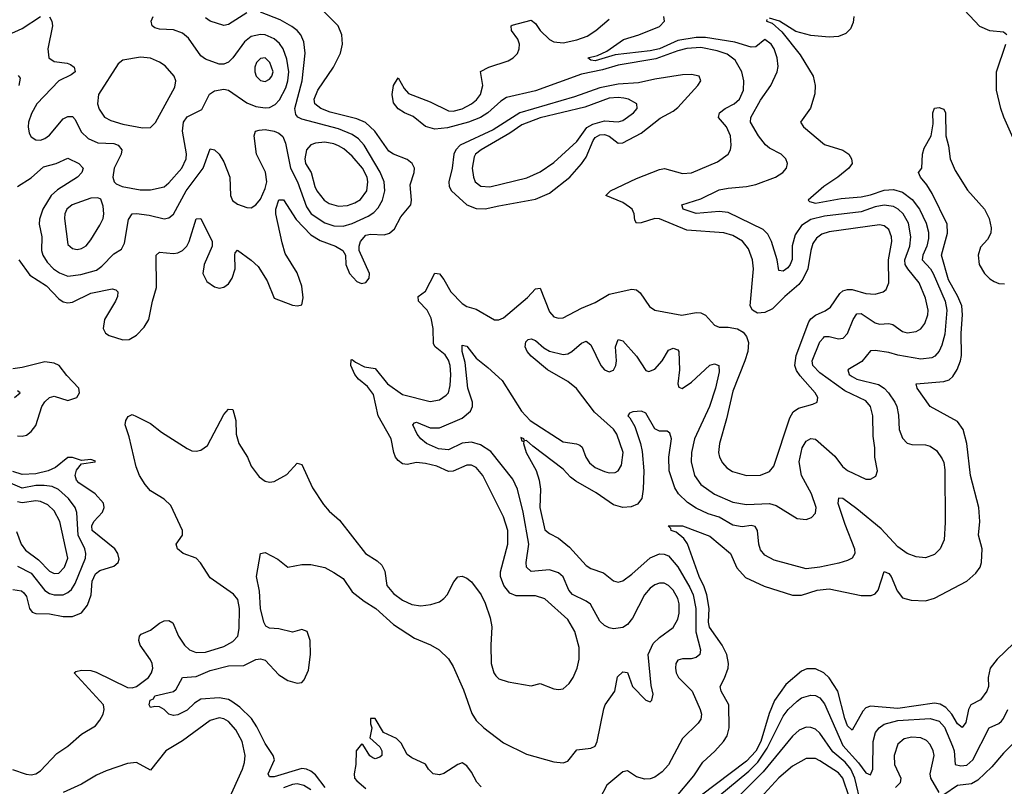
# Model space of a CAD drawing. Header units: inches. Extents: x 1603819 to 1745079, y 385938 to 533966.
# Tile 423 of 561: x 1721320 to 1725614, y 463755 to 467097. Entities that reach past the tile are written whole.
import ezdxf

# ---------------------------------------------------------------- set-up
doc = ezdxf.new("R2010")
doc.units = ezdxf.units.IN
doc.header["$MEASUREMENT"] = 0
doc.layers.add('B7426', color=7, linetype='Continuous')

msp = doc.modelspace()

# ---------------------------------------------------------------- linework, layer by layer
at = {"layer": 'B7426', "color": 5}
for points, elevation in [([(1725624.6, 467030), (1725610, 467042.7), (1725550, 467048.1), (1725506.7, 467066.7), (1725371.6, 467211.5)], 240), ([(1721310, 466370.2), (1721370, 466407.5), (1721424.1, 466455.9), (1721478.7, 466470), (1721530, 466493.7), (1721578.5, 466470), (1721596.9, 466450), (1721591, 466430), (1721572.6, 466410), (1721484.8, 466355.2), (1721457.2, 466330), (1721421.1, 466270), (1721406.7, 466226.7), (1721405.2, 466205.2), (1721417.1, 466150), (1721414.7, 466090), (1721420.4, 466070), (1721439.4, 466039.4), (1721467.5, 466010), (1721492.9, 465992.9), (1721530, 465979.3), (1721586.6, 465986.6), (1721654.9, 466005.1), (1721678.3, 466021.7), (1721730, 466076.6), (1721764.1, 466095.9), (1721777.6, 466122.4), (1721794, 466226), (1721809.9, 466250.1), (1721830, 466251.7), (1721883.9, 466243.9), (1721950, 466228.5), (1721970, 466232.9), (1721990, 466249.2), (1722046.2, 466350), (1722120.2, 466450), (1722150, 466533.4), (1722170, 466528.8), (1722190, 466510.3), (1722210, 466476.4), (1722236.3, 466410), (1722239.8, 466330), (1722248.2, 466308.2), (1722270, 466292.4), (1722310, 466278), (1722330, 466276), (1722350, 466289), (1722370, 466314.7), (1722390, 466360.2), (1722397, 466390), (1722391.6, 466431.6), (1722353.1, 466510), (1722342, 466590), (1722348.4, 466610), (1722364.5, 466615.5), (1722390, 466617.4), (1722430.1, 466610.1), (1722450, 466601.5), (1722467.5, 466587.5), (1722478.6, 466558.6), (1722500.2, 466450), (1722530.9, 466390), (1722570, 466280.2), (1722591.3, 466250), (1722650, 466210.5), (1722690, 466198.6), (1722730, 466196.9), (1722770, 466207.9), (1722839.1, 466240.9), (1722864, 466256), (1722883.9, 466276.1), (1722901.7, 466310), (1722912.9, 466350), (1722909.5, 466390), (1722892.6, 466432.6), (1722822.4, 466550), (1722797.8, 466577.8), (1722770, 466596.8), (1722710, 466620.9), (1722550, 466662.3), (1722532.3, 466672.3), (1722523.7, 466683.7), (1722520.1, 466710), (1722552.1, 466830), (1722565, 466950), (1722559.4, 466999.4), (1722545.5, 467030), (1722529.4, 467049.4), (1722507, 467067), (1722455.5, 467095.5), (1722370, 467129.4)], 340), ([(1721315.6, 466050), (1721363.5, 465983.5), (1721436.4, 465936.4), (1721490, 465879.3), (1721510, 465867.2), (1721530, 465862.6), (1721550, 465864.7), (1721630, 465904.3), (1721723.4, 465923.4), (1721738.7, 465918.7), (1721747.6, 465910), (1721746.7, 465890), (1721737.7, 465870), (1721690.1, 465790), (1721684.1, 465750), (1721694.2, 465730), (1721710, 465720.1), (1721770, 465700.8), (1721797.4, 465702.6), (1721830, 465721.4), (1721863.2, 465756.8), (1721883.4, 465790), (1721899.5, 465870), (1721917.1, 465930), (1721915.7, 466070), (1721930, 466083.2), (1721990, 466077.9), (1722010, 466081), (1722030, 466090.9), (1722048.4, 466110), (1722059.1, 466130), (1722090, 466228.5), (1722110, 466230.4), (1722158.6, 466130), (1722159.8, 466110), (1722124.7, 466030), (1722119.2, 465990), (1722136.1, 465956.1), (1722170, 465931.9), (1722190, 465926.7), (1722210, 465931), (1722230, 465945.4), (1722246.5, 465970), (1722260.1, 466010), (1722257.6, 466070), (1722259.6, 466080.4), (1722270, 466091.8), (1722330, 466048.9), (1722360.3, 466020.3), (1722398.6, 465958.6), (1722430, 465882.8), (1722510, 465852), (1722531.3, 465848.7), (1722550, 465854), (1722556.1, 465883.9), (1722550, 465935.1), (1722530, 465992.6), (1722478.1, 466078.1), (1722464.3, 466124.3), (1722437.3, 466250), (1722437.1, 466270), (1722450, 466311.7), (1722470, 466311.7), (1722526.1, 466226.1), (1722590, 466158.8), (1722630, 466133.8), (1722697.3, 466110), (1722729.3, 466090), (1722741.1, 466070), (1722742, 466030), (1722757.5, 465990), (1722790, 465955.5), (1722810, 465946), (1722830, 465951.7), (1722843.5, 465970), (1722845.5, 465990), (1722800.6, 466090), (1722800.2, 466110), (1722805.9, 466130), (1722830, 466157.2), (1722850, 466162), (1722910, 466158.9), (1722933.3, 466166.7), (1722954.5, 466185.5), (1722982.1, 466237.9), (1723025, 466290), (1723028.6, 466310), (1723022.7, 466377.3), (1723040.6, 466430), (1723041.9, 466450), (1723031.8, 466470), (1723010, 466487), (1722950, 466509.9), (1722930, 466522.9), (1722868, 466610), (1722828.5, 466648.5), (1722790, 466664.4), (1722673.2, 466693.2), (1722633.2, 466710), (1722607.1, 466730), (1722603.9, 466750), (1722619.4, 466790), (1722689.1, 466890), (1722719.2, 466950), (1722727.7, 466990), (1722724.5, 467030), (1722708.4, 467070), (1722610, 467168.6)], 320), ([(1721270, 467030.1), (1721330, 467058.1), (1721410, 467111.1)], 360), ([(1721288.1, 463828.1), (1721348.7, 463808.7), (1721370, 463804.7), (1721390, 463808.9), (1721410, 463822), (1721481.3, 463898.7), (1721530.5, 463929.5), (1721590, 463982.4), (1721650, 464019.1), (1721670, 464043.7), (1721683.8, 464070), (1721688.6, 464090), (1721685.4, 464110), (1721557.6, 464250), (1721564.4, 464255.6), (1721590, 464261.5), (1721630, 464260.4), (1721653, 464253), (1721790, 464185.5), (1721810, 464184.8), (1721830, 464190.8), (1721881, 464230), (1721894.5, 464250), (1721900.2, 464270), (1721898.3, 464290), (1721890, 464306), (1721845.7, 464370), (1721839.4, 464390), (1721841.7, 464410), (1721850, 464418.3), (1721890, 464435.5), (1721930, 464466.9), (1721950, 464476.9), (1721970, 464477.6), (1721987.5, 464467.5), (1722012.5, 464410), (1722038.9, 464370), (1722060.9, 464350), (1722090, 464339.1), (1722130, 464340.1), (1722210, 464364.1), (1722250, 464386), (1722271.1, 464410), (1722277, 464443), (1722278.4, 464530), (1722271.5, 464570), (1722252.1, 464592.1), (1722150, 464663.7), (1722108.6, 464728.6), (1722090, 464749.8), (1722033.3, 464770), (1722008, 464790), (1722002.2, 464810), (1722030.5, 464849.5), (1722030.6, 464870), (1721979.2, 464979.2), (1721950, 465006.1), (1721890, 465043.7), (1721867.1, 465070), (1721842.6, 465110), (1721827.8, 465147.8), (1721798, 465278), (1721780.4, 465330), (1721782.6, 465350), (1721793, 465367), (1721810, 465376.3), (1721830, 465366.7), (1721890, 465335.8), (1721938.3, 465298.3), (1722050, 465227.2), (1722070, 465217.8), (1722090, 465215.2), (1722110, 465219.7), (1722138.9, 465241.1), (1722210, 465375.6), (1722230, 465398.7), (1722250, 465397.3), (1722261.8, 465350), (1722264.1, 465290), (1722275.1, 465250), (1722313.2, 465190), (1722330.1, 465150.1), (1722364.2, 465104.2), (1722390, 465085.8), (1722410, 465080.7), (1722430, 465083.6), (1722485.1, 465114.9), (1722530, 465163.8), (1722550, 465158), (1722596.3, 465056.3), (1722644.1, 464984.1), (1722670, 464954.4), (1722714.9, 464914.9), (1722828.2, 464770), (1722878.6, 464738.6), (1722899.7, 464719.7), (1722912.6, 464692.6), (1722921.7, 464630), (1722950, 464595), (1722990, 464566.4), (1723030, 464547.6), (1723070, 464541.5), (1723113, 464547), (1723150, 464558.6), (1723170, 464573.1), (1723184.7, 464590), (1723213.1, 464646.9), (1723230, 464668), (1723250, 464670.5), (1723270, 464662.4), (1723290, 464646), (1723331.7, 464590), (1723350, 464553.4), (1723371.2, 464490), (1723378.9, 464450), (1723374.3, 464370), (1723376.5, 464290), (1723387.8, 464250), (1723396.5, 464236.5), (1723410, 464224.2), (1723450, 464210.3), (1723550, 464192.7), (1723590, 464203.8), (1723650, 464179.7), (1723670, 464176.5), (1723690, 464180.2), (1723716.3, 464203.7), (1723734.2, 464230), (1723750.6, 464269.4), (1723759.8, 464310), (1723759.5, 464359.5), (1723740.6, 464430), (1723710, 464482.5), (1723610, 464572.7), (1723570, 464585), (1723485.1, 464585.1), (1723457.6, 464597.6), (1723431.2, 464630), (1723417.2, 464670), (1723417.4, 464690), (1723448.7, 464810), (1723448.2, 464870), (1723430, 464929.7), (1723339.4, 465110), (1723310, 465144.1), (1723290, 465154.5), (1723270, 465155.6), (1723210, 465128.6), (1723190, 465127.5), (1723139.1, 465150), (1723090, 465162.6), (1723050, 465167.1), (1723010, 465158.4), (1722990, 465161.1), (1722970, 465175.2), (1722958.4, 465190), (1722951.5, 465210), (1722940.1, 465270), (1722883.7, 465370), (1722863, 465463), (1722837.1, 465497.1), (1722798, 465530), (1722782, 465550), (1722764.3, 465590), (1722765.5, 465614.5), (1722770, 465616.1), (1722783.8, 465603.8), (1722824, 465584), (1722870, 465575.9), (1722923.6, 465510), (1722990, 465463), (1723110, 465432.1), (1723150, 465439), (1723180.4, 465459.6), (1723190, 465470.4), (1723197.5, 465502.5), (1723200.7, 465550), (1723197.1, 465590), (1723190, 465612.9), (1723175.9, 465635.9), (1723131.2, 465670), (1723124, 465684), (1723122.6, 465750), (1723114.9, 465794.9), (1723097.3, 465830), (1723059.8, 465870), (1723057.4, 465890), (1723090, 465912.8), (1723130, 465991.5), (1723150, 465989), (1723170, 465964.2), (1723199.8, 465910), (1723250, 465859.3), (1723270, 465846.4), (1723310, 465835), (1723390, 465788.5), (1723410, 465787.7), (1723430, 465796.8), (1723534, 465886), (1723570, 465922.9), (1723590, 465926), (1723630, 465823.6), (1723650, 465801.8), (1723670, 465795), (1723690, 465797.5), (1723770, 465839.8), (1723830, 465863.5), (1723890, 465900.9), (1723990, 465922.1), (1724010, 465919.4), (1724026.3, 465906.3), (1724066.3, 465846.3), (1724090, 465830.9), (1724208, 465808), (1724270, 465821), (1724290, 465818.4), (1724310, 465808.5), (1724350, 465764.4), (1724370, 465755.9), (1724410, 465756.8), (1724450, 465749.4), (1724474.4, 465734.4), (1724490, 465715.8), (1724498.7, 465690), (1724494.7, 465650), (1724482.9, 465610), (1724430, 465477.4), (1724402.8, 465357.2), (1724371.5, 465250), (1724368, 465210), (1724371.9, 465190), (1724385, 465165), (1724404, 465144), (1724427.9, 465127.9), (1724490, 465110.2), (1724550, 465112), (1724590, 465128), (1724609.1, 465150.9), (1724679, 465361), (1724693.2, 465386.9), (1724716.3, 465403.7), (1724779.3, 465420.7), (1724798, 465430), (1724800.5, 465450), (1724788.6, 465470), (1724723.7, 465543.7), (1724707.9, 465567.9), (1724700.3, 465590), (1724706.5, 465633.5), (1724761, 465779), (1724770, 465793), (1724790, 465809), (1724832.5, 465827.5), (1724855.8, 465844.2), (1724896.5, 465903.5), (1724910, 465915), (1724930, 465920.7), (1724950, 465919.9), (1725010, 465903.3), (1725050, 465900.4), (1725085.1, 465910), (1725098.9, 465921.1), (1725110.6, 465949.4), (1725109.1, 466050), (1725123.4, 466130), (1725122.4, 466150), (1725110, 466181.8), (1725090, 466198), (1725070, 466201.9), (1724850, 466172.3), (1724818.1, 466161.9), (1724795.1, 466144.9), (1724779.3, 466120.7), (1724769.7, 466090.3), (1724756.5, 466010), (1724734.7, 465965.3), (1724718.1, 465941.9), (1724656.6, 465890), (1724603.6, 465836.4), (1724570, 465819.6), (1724536.9, 465816.9), (1724515.1, 465830), (1724506, 465850), (1724520.1, 466010), (1724515.8, 466050), (1724498.3, 466098.3), (1724471.4, 466131.4), (1724430, 466156), (1724390, 466168.1), (1724230, 466179.2), (1724110, 466228.6), (1724090, 466229.9), (1724030, 466210.6), (1724010, 466209), (1724003.1, 466223.1), (1723999.6, 466250), (1723990.4, 466270), (1723979.9, 466279.9), (1723950, 466299.4), (1723876.2, 466330), (1723896.9, 466350), (1724010, 466404.2), (1724110, 466443.9), (1724131.4, 466448.6), (1724210, 466426.5), (1724250, 466429.5), (1724363.7, 466476.3), (1724409.1, 466510.9), (1724419.3, 466530), (1724422.9, 466550), (1724420.2, 466590), (1724401.9, 466630), (1724367.4, 466670), (1724371.2, 466690), (1724396.8, 466710), (1724436.2, 466730), (1724459, 466750), (1724476.7, 466790), (1724477.7, 466830), (1724468.5, 466870), (1724439.6, 466919.6), (1724405.7, 466945.7), (1724361, 466961), (1724290, 466976), (1724230, 466971.4), (1724190, 466961.4), (1724094.3, 466925.7), (1723930, 466898.5), (1723861.5, 466878.5), (1723770, 466859.2), (1723570, 466785.8), (1723443.2, 466756.8), (1723418.6, 466741.4), (1723361.1, 466690), (1723329, 466670), (1723277.3, 466650), (1723185.4, 466625.4), (1723130, 466619.9), (1723090, 466630.6), (1723035.3, 466675.3), (1722998, 466690), (1722970, 466707.4), (1722950, 466734.5), (1722943.9, 466770), (1722949.9, 466810), (1722970, 466843), (1722996, 466796), (1723014.8, 466774.8), (1723110, 466737.9), (1723190, 466699.4), (1723210, 466697.3), (1723250, 466708.3), (1723290.2, 466729.8), (1723312.3, 466747.7), (1723329.9, 466770), (1723339.9, 466810), (1723329.9, 466870.1), (1723365.1, 466890), (1723450, 466917.4), (1723472.5, 466930), (1723491, 466949), (1723498.4, 466970), (1723499.1, 466990), (1723491.7, 467011.7), (1723465, 467050), (1723463.6, 467070), (1723467.4, 467072.6), (1723550, 467094.9), (1723570, 467080.3), (1723589.4, 467050), (1723630, 467010.2), (1723650, 467000.2), (1723690, 466996.1), (1723749.4, 467009.4), (1723794.8, 467025.2), (1723832.8, 467050), (1723890, 467099.5)], 280), ([(1721450, 467108.5), (1721460.7, 467090), (1721463, 467070), (1721442.6, 466970), (1721446.7, 466930), (1721470, 466914.8), (1721527.6, 466907.6), (1721541.6, 466901.6), (1721556.9, 466890), (1721561.3, 466870), (1721543.9, 466856.1), (1721490, 466829.9), (1721394.6, 466730), (1721371.7, 466688.3), (1721358.7, 466650), (1721356.6, 466630), (1721361.7, 466601.7), (1721370, 466585.8), (1721390, 466572.6), (1721410, 466571.5), (1721430, 466578.5), (1721450, 466593.5), (1721510, 466664.4), (1721530, 466674.6), (1721550, 466674.3), (1721561.3, 466661.3), (1721588.5, 466608.5), (1721618.1, 466578.1), (1721660.4, 466560.4), (1721730, 466556.6), (1721749.1, 466549.1), (1721765.7, 466530), (1721762.8, 466510), (1721732.1, 466450), (1721726.8, 466410), (1721731.8, 466390), (1721741.1, 466381.1), (1721767.3, 466370), (1721844.6, 466355.4), (1721890, 466355.1), (1721950, 466367.5), (1721970, 466385.4), (1722027.1, 466450), (1722045.6, 466490), (1722047.5, 466512.5), (1722029.4, 466610), (1722034.9, 466650), (1722050, 466672.9), (1722114.7, 466705.3), (1722148.2, 466771.8), (1722170, 466786.3), (1722210, 466793.4), (1722230, 466789.3), (1722310, 466734.6), (1722350, 466718), (1722390, 466712.1), (1722410, 466714.3), (1722433.7, 466726.3), (1722452.3, 466747.7), (1722479.9, 466800.1), (1722489.9, 466830), (1722493.6, 466870), (1722484.3, 466924.3), (1722469.6, 466969.6), (1722453.3, 466993.3), (1722430, 467013.6), (1722390.3, 467030.3), (1722370, 467032.7), (1722330, 467023.4), (1722299.9, 467000.1), (1722250, 466930.7), (1722230, 466911.5), (1722210, 466902.4), (1722190, 466902.4), (1722130, 466924.4), (1722110, 466938.9), (1722055.5, 467015.5), (1722030, 467037.9), (1721990, 467052.5), (1721930, 467054.7), (1721910, 467060.6), (1721898, 467070), (1721893.6, 467090), (1721902.1, 467110)], 360), ([(1722652.6, 463750), (1722610, 463805.2), (1722590, 463821), (1722570, 463830.3), (1722550, 463832.8), (1722430, 463796), (1722410, 463796.9), (1722403.5, 463810), (1722430.7, 463870), (1722425.3, 463890), (1722390, 463942), (1722354.4, 464014.4), (1722331.3, 464050), (1722279.7, 464099.7), (1722245.5, 464125.5), (1722230, 464133), (1722190, 464140.4), (1722110, 464135.7), (1722082.1, 464117.9), (1722050, 464087.3), (1722010, 464066.2), (1721990, 464063.1), (1721969.8, 464069.8), (1721950, 464089.4), (1721930, 464100.9), (1721910, 464103.7), (1721890, 464099.3), (1721884.2, 464110), (1721889, 464130), (1721903, 464137), (1721910, 464150.1), (1721991.4, 464168.6), (1722002, 464178), (1722029.9, 464230.1), (1722090, 464233.3), (1722150, 464259.7), (1722230, 464279.9), (1722297.6, 464282.4), (1722350, 464307.2), (1722370, 464310.2), (1722390, 464304.9), (1722450, 464240.8), (1722490, 464216.3), (1722530, 464204.2), (1722550, 464207.7), (1722560.6, 464219.4), (1722578.8, 464261.2), (1722588.3, 464330), (1722586.1, 464390), (1722573.3, 464430), (1722550, 464438.5), (1722510, 464426.5), (1722450, 464441.9), (1722410, 464443.9), (1722393.6, 464453.6), (1722384.8, 464470), (1722369.9, 464530), (1722365.3, 464605.3), (1722352, 464670), (1722369.5, 464770), (1722390, 464774.8), (1722445.8, 464745.8), (1722490, 464710.8), (1722550, 464722), (1722590, 464721.6), (1722650, 464708.5), (1722690, 464687), (1722730, 464661.6), (1722770, 464603.1), (1722822.1, 464562.1), (1722872.9, 464530), (1722950, 464459.8), (1723041.5, 464401.5), (1723111.6, 464371.6), (1723148.7, 464350), (1723190.2, 464310.2), (1723210, 464278), (1723255.8, 464175.8), (1723292.1, 464072.1), (1723310, 464042), (1723344.4, 464010), (1723430, 463944.9), (1723530, 463895.8), (1723650, 463861.2), (1723690, 463857.6), (1723710, 463864.9), (1723750, 463914.6), (1723810, 463920.7), (1723829.6, 463930), (1723838.7, 463950), (1723867, 464093), (1723873.7, 464110), (1723915.4, 464170), (1723927.2, 464232.7), (1723950, 464254), (1723970, 464251), (1723993, 464190), (1724050, 464130.8), (1724070, 464124), (1724077.2, 464130), (1724083.2, 464156.8), (1724074.3, 464194.3), (1724061.1, 464330), (1724082.5, 464377.5), (1724110, 464404.3), (1724170, 464447.2), (1724190, 464483.7), (1724195.3, 464510), (1724195.4, 464550), (1724190, 464573.5), (1724169.8, 464610), (1724150, 464630.6), (1724130, 464640.2), (1724110, 464640.6), (1724090, 464632.8), (1724070, 464618.6), (1724045, 464590), (1723992.4, 464487.6), (1723970, 464459.8), (1723950, 464448), (1723910, 464441.5), (1723890, 464445.5), (1723870, 464456.2), (1723850, 464475.3), (1723808.5, 464548.5), (1723790, 464562.3), (1723730, 464590.6), (1723715.4, 464610), (1723690, 464667.8), (1723670, 464685.7), (1723630, 464698), (1723550, 464690.8), (1723530, 464709.6), (1723528.4, 464730), (1723540.7, 464810), (1723515.5, 464950), (1723490.4, 465050), (1723470, 465093.3), (1723374.4, 465214.4), (1723330, 465244.2), (1723290, 465254.7), (1723250, 465250.3), (1723190, 465221.7), (1723146.3, 465226.3), (1723093.3, 465250), (1723068.7, 465270), (1723053.5, 465290), (1723034, 465330), (1723041, 465339), (1723050, 465342), (1723110, 465317.4), (1723150, 465316.9), (1723250, 465359.9), (1723286, 465390), (1723294.6, 465410), (1723294, 465430), (1723273.7, 465490), (1723262.4, 465602.4), (1723249.9, 465650.1), (1723250, 465678), (1723270, 465674.3), (1723310, 465620.9), (1723361.3, 465581.3), (1723423.6, 465523.5), (1723508.1, 465390), (1723546.2, 465350), (1723690, 465256.8), (1723748.2, 465248.2), (1723762.1, 465242.1), (1723772.9, 465232.9), (1723789.2, 465189.2), (1723805.3, 465165.3), (1723830, 465145), (1723870, 465126.7), (1723890, 465121.7), (1723916.8, 465123.2), (1723930, 465130.3), (1723944.4, 465155.6), (1723951.8, 465210), (1723924.3, 465290), (1723910, 465311.6), (1723826.1, 465386.1), (1723748.8, 465488.8), (1723710, 465518.9), (1723621.6, 465570), (1723549.8, 465630), (1723532.9, 465650), (1723524.8, 465670), (1723527.3, 465692.7), (1723538, 465702), (1723550, 465706), (1723570, 465698.8), (1723606, 465666), (1723630, 465651.6), (1723690, 465637.7), (1723710, 465640.5), (1723728.3, 465650), (1723770, 465686), (1723790, 465695.6), (1723810, 465679.3), (1723854.2, 465590), (1723870, 465570.2), (1723890, 465561.5), (1723910, 465569.1), (1723919.2, 465590), (1723922.1, 465610), (1723918.9, 465670), (1723930, 465702.4), (1723950, 465696.5), (1724010.2, 465630), (1724050, 465567.4), (1724063.7, 465563.7), (1724090, 465573.2), (1724121.4, 465610), (1724150, 465656.5), (1724170, 465665.5), (1724190, 465657.4), (1724194.3, 465650), (1724197.9, 465570), (1724189.4, 465509.4), (1724194.9, 465494.9), (1724209.3, 465489.3), (1724250, 465516), (1724330, 465590.1), (1724350, 465597.1), (1724368.2, 465590), (1724370, 465561.2), (1724353.8, 465490), (1724327.7, 465410), (1724262.9, 465270), (1724249.6, 465210), (1724247.9, 465170), (1724262.6, 465110), (1724290.9, 465070), (1724350, 465028.5), (1724430, 464994.3), (1724490, 464984), (1724590, 464987.5), (1724618.7, 464978.7), (1724710, 464921.8), (1724750, 464917.7), (1724772.9, 464927.1), (1724790, 464946.4), (1724793.1, 464970), (1724773.1, 465030), (1724729.9, 465110), (1724719.5, 465170), (1724731.7, 465230), (1724750, 465259.2), (1724770, 465271.8), (1724790, 465267.6), (1724874.6, 465194.6), (1724908.7, 465148.7), (1724930, 465131.3), (1725010, 465094.3), (1725030, 465094), (1725052.8, 465107.2), (1725061.3, 465130), (1725049.7, 465190), (1725049.7, 465230.3), (1725041.5, 465281.5), (1725040.2, 465370), (1725029.9, 465410), (1725010, 465435.2), (1724918.9, 465479), (1724810, 465556.9), (1724778.7, 465590), (1724776.2, 465610), (1724810, 465692), (1724824.7, 465710), (1724830, 465715), (1724850, 465716.2), (1724890, 465705), (1724911.1, 465708.9), (1724930, 465728.9), (1724955.3, 465790), (1724970, 465814.2), (1724990, 465816.2), (1725050, 465775.3), (1725070, 465770.1), (1725110, 465772.4), (1725127.6, 465767.6), (1725170, 465737.7), (1725190, 465731.8), (1725230, 465737.1), (1725250, 465749.3), (1725267.8, 465772.2), (1725280.7, 465810), (1725281.7, 465830), (1725270, 465883), (1725242.9, 465950), (1725192.5, 466010), (1725181.2, 466030), (1725179.6, 466050), (1725202.5, 466110), (1725206.8, 466150), (1725195.6, 466210), (1725173.2, 466250), (1725151.2, 466271.2), (1725130, 466282.6), (1725090, 466287.8), (1725050, 466280.4), (1724990, 466258.8), (1724830, 466240.3), (1724770, 466225.7), (1724730, 466200.2), (1724701.7, 466158.3), (1724688.6, 466111.4), (1724688.5, 466051.5), (1724680.4, 466030), (1724670, 466015), (1724650, 466000.8), (1724630, 466002.9), (1724622.9, 466050), (1724598.6, 466130), (1724582.2, 466162.2), (1724561.6, 466181.6), (1724410, 466256.2), (1724370, 466261.2), (1724270, 466252), (1724213, 466270), (1724207, 466290), (1724290, 466316.2), (1724370, 466354.8), (1724410, 466362.9), (1724490, 466368.9), (1724530, 466377.8), (1724616.2, 466410), (1724647.6, 466430), (1724663.6, 466450), (1724667.6, 466470), (1724661.6, 466490), (1724640.5, 466510), (1724590, 466537.2), (1724571.8, 466551.8), (1724541.5, 466590), (1724507.1, 466650), (1724507.8, 466670), (1724550, 466746), (1724595, 466810), (1724622.7, 466870), (1724627.5, 466892.5), (1724623.5, 466930), (1724610.5, 466970), (1724597, 466990), (1724570, 467010.9), (1724530, 466977.7), (1724510, 466977.1), (1724438.4, 466998.4), (1724310, 467018.6), (1724270, 467019.3), (1724190, 467005.2), (1724110.7, 466970), (1724070, 466960.7), (1723917.2, 466942.8), (1723830, 466917.1), (1723810, 466919.7), (1723797.6, 466930), (1723839, 466941), (1723881, 466959), (1723953.8, 467010), (1724020.4, 467030), (1724110, 467066.4), (1724132.2, 467090), (1724128.4, 467110)], 260), ([(1722310, 467125.9), (1722230, 467075.7), (1722210, 467070.8), (1722150, 467089.8), (1722130, 467105.3)], 340), ([(1724578, 467098), (1724576.2, 467090), (1724602, 467082), (1724644.3, 467044.3), (1724723.8, 466943.8), (1724779.8, 466850), (1724789, 466810), (1724787.3, 466772.7), (1724768.8, 466711.2), (1724725.6, 466650), (1724737.4, 466630), (1724830, 466552.8), (1724910, 466527.8), (1724936, 466510), (1724947.2, 466490), (1724949.7, 466470), (1724936.3, 466450), (1724887.8, 466410), (1724826.9, 466370), (1724759.1, 466310), (1724763.6, 466303.6), (1724790, 466296.5), (1724902.1, 466317.9), (1724990, 466323.9), (1725030, 466332.6), (1725090, 466353.9), (1725130, 466356.1), (1725170, 466344.1), (1725212.3, 466312.3), (1725243.9, 466270), (1725273.4, 466210), (1725283, 466170), (1725282.6, 466142.6), (1725276.2, 466110), (1725258.6, 466070), (1725256.1, 466050), (1725291.3, 466011.3), (1725303.1, 465990), (1725356.5, 465870), (1725363.6, 465830), (1725354.1, 465725.9), (1725341.9, 465678.1), (1725330, 465651.4), (1725310.8, 465630), (1725297, 465623), (1725250, 465616.8), (1725150, 465634.1), (1725110, 465646), (1725050, 465655), (1725030, 465652.8), (1724992.7, 465607.3), (1724932, 465570), (1724937.3, 465550), (1724950, 465540.8), (1724971.2, 465530), (1725065.8, 465505.8), (1725089.9, 465490), (1725108.2, 465470), (1725136.2, 465430), (1725144.9, 465410), (1725152.4, 465372.4), (1725155.2, 465310), (1725170, 465272.6), (1725190, 465250.8), (1725210, 465244.5), (1725270, 465244.2), (1725290, 465237.7), (1725318.3, 465218.3), (1725342.4, 465182.4), (1725350, 465166), (1725354.7, 465134.7), (1725355.6, 464904.4), (1725350.8, 464830), (1725334.3, 464790), (1725310, 464765.3), (1725270, 464750.3), (1725230, 464754.9), (1725190, 464769.2), (1725150, 464799.1), (1725076.9, 464876.9), (1724970, 464964.4), (1724910, 465009.1), (1724890, 465011.5), (1724888.1, 464990), (1724918.2, 464898.1), (1724961, 464790), (1724961.8, 464770), (1724949.8, 464750.2), (1724930, 464739.2), (1724892.1, 464727.9), (1724809.3, 464710), (1724750, 464703.2), (1724610, 464740.2), (1724570, 464763.2), (1724550, 464786), (1724543, 464810), (1724537.7, 464870), (1724527, 464887), (1724510, 464891.3), (1724470, 464886), (1724430, 464893), (1724370, 464927.8), (1724322.9, 464942.9), (1724270, 464967.5), (1724232.7, 464992.7), (1724193.2, 465030), (1724176.8, 465056.8), (1724152.9, 465130), (1724150.1, 465190), (1724161.9, 465270), (1724155.1, 465295.1), (1724143.6, 465303.6), (1724110, 465302.8), (1724090, 465313.8), (1724050, 465381.1), (1724030.9, 465390.9), (1723993.1, 465386.9), (1723978.9, 465381.1), (1723971.6, 465370), (1723981.4, 465361.4), (1724002.8, 465322.8), (1724026.6, 465250), (1724034.5, 465214.5), (1724042.1, 465130), (1724039.5, 465050), (1724032.8, 465010), (1724014.5, 464985.5), (1723986.7, 464973.3), (1723950, 464970.1), (1723910, 464981.8), (1723834.3, 465034.3), (1723745, 465084.9), (1723722.1, 465102.1), (1723690, 465137.6), (1723557, 465237), (1723530, 465263), (1723521.4, 465261.4), (1723518.8, 465270), (1723504.8, 465275.2), (1723510, 465261.2), (1723518.6, 465258.6), (1723517, 465250), (1723529, 465210), (1723571.8, 465131.8), (1723585.5, 465090), (1723590.7, 465050), (1723588.5, 464970), (1723610, 464873.3), (1723630, 464856.8), (1723670, 464836.4), (1723717.9, 464797.9), (1723790, 464717.2), (1723810, 464704.1), (1723865.3, 464685.3), (1723910, 464651.1), (1723930, 464645.1), (1723950, 464650.9), (1723990, 464679.4), (1724070, 464751.1), (1724110, 464768.8), (1724130, 464767.7), (1724150, 464759), (1724190, 464711.8), (1724242.4, 464622.4), (1724256.7, 464590), (1724268.1, 464530), (1724268.9, 464428.9), (1724288.2, 464350), (1724286.2, 464330), (1724270, 464316.2), (1724248.5, 464311.5), (1724210, 464311.5), (1724190, 464304.7), (1724180.9, 464290), (1724179.6, 464270), (1724182.7, 464250), (1724192.3, 464230), (1724251.9, 464170), (1724287.3, 464090), (1724292.7, 464070), (1724290, 464048), (1724278, 464030), (1724210, 463964), (1724150, 463848.5), (1724122.2, 463817.8), (1724090, 463795.6), (1724070, 463788), (1724046, 463786), (1724010, 463795.8), (1723970, 463823.1), (1723950, 463818.9), (1723880.3, 463759.7), (1723850, 463702)], 240), ([(1724957.6, 467110), (1724955, 467085), (1724943.4, 467056.6), (1724923.1, 467036.9), (1724890, 467023.5), (1724850, 467019.7), (1724770, 467028.3), (1724705.1, 467045.1), (1724633.2, 467090), (1724590, 467103.8)], 240), ([(1725670, 466540.7), (1725611.9, 466671.9), (1725598.2, 466710), (1725579.2, 466790), (1725579.3, 466870), (1725620.9, 466990)], 240), ([(1721312.8, 466852.8), (1721322, 466842), (1721316.2, 466810)], 340), ([(1724177.6, 463702.4), (1724259.6, 463800.4), (1724299.6, 463860.4), (1724352, 463908.1), (1724388.6, 463950), (1724404.5, 463975.5), (1724414.6, 464010), (1724413, 464110), (1724379.3, 464170), (1724375.3, 464190), (1724394.1, 464225.9), (1724409.4, 464270), (1724411.3, 464290), (1724403.8, 464330), (1724383.8, 464370), (1724328.7, 464448.7), (1724324.5, 464470), (1724326.6, 464530), (1724316.6, 464590), (1724305.1, 464625.1), (1724282.7, 464670), (1724231.9, 464811.9), (1724215.9, 464835.9), (1724183.1, 464863.1), (1724161.2, 464870), (1724159.3, 464879.3), (1724148, 464890), (1724210.6, 464890), (1724330, 464845.1), (1724420.2, 464770), (1724446.8, 464706.8), (1724485.8, 464665.8), (1724566.9, 464626.9), (1724690, 464588.4), (1724730, 464589), (1724797, 464610), (1724850, 464616.1), (1724990, 464586.9), (1725032.6, 464587.4), (1725050, 464593.4), (1725064.4, 464610), (1725090, 464691.6), (1725110, 464683.2), (1725120.7, 464670), (1725147, 464607), (1725170, 464576.6), (1725207.1, 464567.1), (1725270, 464562.9), (1725310, 464575.3), (1725450, 464649.4), (1725490, 464684.5), (1725509, 464710), (1725514.9, 464730), (1725516.8, 464790), (1725500.8, 464850), (1725506.8, 464910), (1725502, 464970), (1725465.8, 465110), (1725449.9, 465250), (1725435, 465310), (1725410, 465344.7), (1725290.5, 465410.5), (1725234, 465490), (1725229.3, 465510), (1725350, 465519.3), (1725373.1, 465526.9), (1725390, 465541.3), (1725408.5, 465571.5), (1725423.1, 465610), (1725426.7, 465633.3), (1725425.9, 465730), (1725432.1, 465810), (1725428.3, 465850), (1725411.8, 465890), (1725370, 465962.3), (1725339.5, 466070), (1725366, 466166), (1725364.9, 466204.9), (1725299.1, 466339.1), (1725276.4, 466376.5), (1725247.8, 466410), (1725239.3, 466430), (1725254.5, 466450), (1725257.6, 466510), (1725263.9, 466536.1), (1725294.5, 466590), (1725303.2, 466643.2), (1725302.7, 466690), (1725310, 466710.8), (1725330, 466714), (1725342, 466710), (1725350, 466706), (1725358, 466690), (1725358.2, 466590), (1725370, 466547.3), (1725377.7, 466490), (1725398.8, 466438.8), (1725452.9, 466352.9), (1725526.7, 466270), (1725548.2, 466230), (1725556.1, 466190), (1725554.5, 466165.5), (1725541.2, 466138.8), (1725510, 466104.5), (1725499.7, 466070), (1725504.7, 466030), (1725527.3, 465990), (1725550, 465966.8), (1725570, 465955.2), (1725590, 465947.3), (1725614.3, 465945.7)], 220), ([(1721310, 465283.2), (1721330, 465280.7), (1721350, 465285.9), (1721370, 465301.1), (1721390, 465327.7), (1721417, 465410), (1721430, 465430.7), (1721450, 465450.1), (1721470, 465455.4), (1721530, 465437.4), (1721568.4, 465450), (1721581.4, 465470), (1721578.5, 465490), (1721525.4, 465545.4), (1721492.7, 465590), (1721470, 465599.9), (1721430, 465605.8), (1721330, 465580.7), (1721290, 465575.2)], 320), ([(1721297.2, 465450), (1721322, 465470), (1721310, 465479.6)], 340), ([(1721290, 464612.9), (1721327.6, 464607.6), (1721338.6, 464598.6), (1721350, 464582.6), (1721363.1, 464530), (1721374.4, 464514.4), (1721390, 464507.7), (1721450, 464507.6), (1721510, 464495), (1721550, 464495.4), (1721589.5, 464510.6), (1721616, 464544), (1721631.6, 464590), (1721635.5, 464650), (1721650, 464681.8), (1721670, 464695.7), (1721730, 464715), (1721749.7, 464730), (1721754.3, 464745.7), (1721748.2, 464770), (1721734.3, 464790), (1721635.7, 464870), (1721634, 464890), (1721643.9, 464910), (1721680.9, 464950), (1721688.4, 464970), (1721684.9, 464990), (1721648.6, 465030), (1721578.4, 465078.4), (1721567.5, 465090), (1721562.4, 465110), (1721567.3, 465132.7), (1721590, 465160.5), (1721649, 465169), (1721650, 465172.3), (1721630, 465179.6), (1721590, 465174.8), (1721550, 465188.7), (1721530, 465188.7), (1721475.9, 465144.1), (1721444.1, 465130), (1721390, 465116.7), (1721330, 465113.8), (1721290, 465127.2)], 320), ([(1721310, 464714.8), (1721370, 464683.9), (1721430, 464609), (1721450, 464595.3), (1721470, 464589.2), (1721510, 464590.1), (1721530, 464599.3), (1721546.3, 464613.7), (1721561.2, 464638.8), (1721607.4, 464750), (1721609, 464770), (1721604.1, 464790), (1721574.4, 464850), (1721569.1, 464949.1), (1721562.5, 464970), (1721532.7, 465010), (1721489.3, 465049.3), (1721461.9, 465061.9), (1721427, 465067), (1721390, 465066.5), (1721330, 465054.6), (1721250, 465089.6)], 340), ([(1721305.8, 464865.8), (1721326.1, 464810), (1721344.7, 464784.7), (1721402.3, 464742.3), (1721450, 464692.3), (1721470, 464682.2), (1721490, 464684.4), (1721515.6, 464710), (1721529.5, 464750), (1721495.3, 464910), (1721470, 464956.1), (1721442, 464982), (1721410, 464996.7), (1721390, 464999.1), (1721330, 464990.9), (1721310, 464995.1)], 360), ([(1725690, 464412.1), (1725583.3, 464310), (1725551.4, 464270), (1725543, 464230), (1725545, 464190), (1725538.2, 464170), (1725510, 464131.8), (1725468.1, 464110), (1725458.1, 464090), (1725446.2, 464033.8), (1725430, 464010.9), (1725410, 464027.4), (1725385.2, 464070), (1725359.3, 464099.3), (1725333.9, 464113.9), (1725310, 464116.9), (1725150, 464094.8), (1725030, 464104.6), (1725010, 464096.5), (1724997.5, 464082.5), (1724950, 463999.2), (1724930, 464018.4), (1724917.9, 464050), (1724887.6, 464170), (1724850, 464228.4), (1724827, 464250), (1724790, 464267.1), (1724753.1, 464266.9), (1724730, 464257.3), (1724661.3, 464198.7), (1724611.4, 464128.6), (1724587.7, 464072.3), (1724551.4, 463950), (1724530, 463909), (1724490, 463865.4), (1724287.2, 463712.8)], 220), ([(1724364.9, 463710), (1724499.4, 463820.6), (1724539.2, 463860.8), (1724579.2, 463920.8), (1724650, 464061.3), (1724670.7, 464089.3), (1724710, 464126.3), (1724730, 464140.2), (1724770, 464153), (1724790, 464150.6), (1724810, 464140.7), (1724830, 464115.1), (1724910, 463932.8), (1724978.1, 463858.1), (1725010, 463813.2), (1725030, 463805.6), (1725040.1, 463830), (1725041.5, 463950), (1725052.3, 463990), (1725067.4, 464010), (1725090, 464025.6), (1725150, 464041.8), (1725290, 464050.6), (1725330, 464038.5), (1725352.7, 464012.7), (1725388.3, 463930), (1725395.2, 463910), (1725399.8, 463850), (1725423.8, 463843.8), (1725450, 463846.9), (1725476.3, 463870), (1725547.2, 464010), (1725590, 464028.5), (1725601.1, 464038.9), (1725610.7, 464050), (1725629.4, 464090.6)], 240), ([(1722210.3, 463650), (1722292.3, 463830), (1722300.5, 463859.5), (1722302.7, 463890), (1722290, 463949.9), (1722261.9, 464001.9), (1722230, 464038), (1722210, 464049.9), (1722190, 464053.8), (1722150, 464041.5), (1722030, 463953.6), (1721956.9, 463910), (1721890, 463825.1), (1721830, 463858.7), (1721790, 463854), (1721697, 463823), (1721655.6, 463804.4), (1721590, 463765.2), (1721510, 463727.9)], 280), ([(1723332.5, 463752.5), (1723312.8, 463772.8), (1723290, 463817.3), (1723270, 463844.9), (1723250, 463857.1), (1723230, 463850.5), (1723170, 463810.4), (1723150, 463805.3), (1723122.8, 463810), (1723102.8, 463830), (1723090, 463851), (1723030, 463879.1), (1723010, 463894), (1722982.8, 463942.7), (1722963.8, 463963.8), (1722906.8, 463990), (1722870, 464050.6), (1722849.8, 464050.2), (1722850, 464028), (1722856, 464010), (1722846.3, 463966.3), (1722890, 463926.6), (1722898.9, 463910), (1722899.5, 463890), (1722890, 463881.6), (1722870, 463874.4), (1722859.5, 463879.5), (1722847.5, 463887.5), (1722816.8, 463936.8), (1722810, 463938.8), (1722787.3, 463910), (1722786, 463850), (1722778.4, 463810), (1722780.7, 463790), (1722790, 463779.5), (1722830, 463745.4)], 240), ([(1724990, 463673.8), (1724962, 463790), (1724944.8, 463830), (1724919.9, 463859.9), (1724865.3, 463905.3), (1724810, 463987.3), (1724790, 464003.9), (1724770, 464011.8), (1724750, 464012.4), (1724719.7, 464000.3), (1724690, 463974.1), (1724562.1, 463817.9), (1724414.6, 463670)], 260), ([(1725330, 463727.9), (1725293, 463790), (1725290.8, 463810), (1725307.2, 463890), (1725303.4, 463910), (1725290, 463937.6), (1725274.3, 463954.3), (1725250, 463966.6), (1725210, 463969.9), (1725177.5, 463962.5), (1725150, 463938.5), (1725133.4, 463890), (1725134.6, 463850), (1725162.5, 463790), (1725159.4, 463770), (1725139.5, 463750)], 260), ([(1725701.8, 463990), (1725610, 463900.2), (1725559.4, 463840.6), (1725498.7, 463781.3), (1725470, 463766.1), (1725410, 463758.2), (1725350, 463717.4)], 260), ([(1724936.5, 463710), (1724910, 463790.4), (1724890, 463813.8), (1724810, 463865.9), (1724790, 463875.7), (1724750, 463876.1), (1724690, 463842.6), (1724630, 463791.5), (1724470, 463618.1)], 280), ([(1722590, 463740.4), (1722558.9, 463758.9), (1722530, 463765.5), (1722510, 463763.4), (1722470, 463748.9)], 280)]:
    msp.add_lwpolyline(points, dxfattribs=dict(at, elevation=elevation))
for points, elevation in [([(1721846.8, 466933.2), (1721770, 466920.4), (1721750, 466904.7), (1721663.7, 466770), (1721659.8, 466730), (1721666.1, 466706.1), (1721690, 466671.8), (1721717.5, 466657.4), (1721770, 466641.9), (1721854.9, 466625.1), (1721890, 466626), (1721911.8, 466648.2), (1721996.9, 466803.1), (1722000.2, 466830), (1721993.2, 466850), (1721954.9, 466894.9), (1721930, 466912.1), (1721890, 466929.4)], 380), ([(1722390, 466929.8), (1722370, 466927.8), (1722353, 466910), (1722345.9, 466890), (1722345.1, 466870), (1722351.9, 466850), (1722370, 466831.1), (1722390, 466827.8), (1722410, 466837.8), (1722419.6, 466850), (1722424.6, 466870), (1722411, 466910)], 380), ([(1724250, 466857.7), (1724210, 466855.6), (1724090, 466837.1), (1724019, 466821), (1723930, 466815.6), (1723850, 466799.6), (1723739.5, 466760.5), (1723501, 466690), (1723384, 466616), (1723240.4, 466550), (1723221.3, 466530), (1723213.1, 466510), (1723205.6, 466450), (1723191.2, 466390), (1723192.7, 466370), (1723203.2, 466350), (1723270, 466290.1), (1723310, 466273.4), (1723350, 466272.7), (1723410, 466285), (1723570, 466314.4), (1723630, 466340.7), (1723718.5, 466410), (1723770, 466468.2), (1723790, 466497.7), (1723820.3, 466570), (1723830, 466583.4), (1723850, 466594.2), (1723870, 466596.4), (1723890, 466588.7), (1723930, 466558.2), (1723950, 466559.2), (1724030, 466601.9), (1724112.8, 466667.3), (1724170, 466697.7), (1724190, 466713.4), (1724277.3, 466810), (1724289.8, 466830), (1724283.5, 466850)], 320), ([(1723930, 466757.7), (1723890, 466753.9), (1723784.1, 466715.9), (1723590, 466669.3), (1723510, 466638), (1723457.5, 466602.5), (1723333, 466530), (1723307.8, 466510), (1723301.4, 466498.5), (1723292.9, 466450), (1723298.4, 466410), (1723306.8, 466390), (1723330.6, 466370.6), (1723370, 466367.8), (1723532, 466408), (1723590, 466433.9), (1723650, 466474.1), (1723750, 466566.1), (1723793.2, 466626.8), (1723819.1, 466640.9), (1723870, 466655.5), (1723930, 466651.9), (1723950, 466657), (1723997.4, 466690), (1724012.7, 466710), (1724011.1, 466730), (1723974.7, 466750), (1723954.7, 466754.7)], 340), ([(1722650, 466562.3), (1722610, 466558), (1722589, 466551), (1722571.4, 466528.6), (1722563.7, 466490), (1722566.5, 466470), (1722591.7, 466430), (1722606.4, 466370), (1722616.1, 466350), (1722647.7, 466310), (1722670, 466295.2), (1722710, 466284.5), (1722750, 466287), (1722781.6, 466298.4), (1722806.5, 466313.5), (1722834.2, 466350), (1722838.8, 466390), (1722834.6, 466410), (1722815.2, 466450), (1722770, 466501.1), (1722733, 466533), (1722710, 466546.7), (1722690, 466555.4)], 360), ([(1721660.8, 466320.8), (1721630, 466318), (1721548.9, 466290), (1721525.2, 466270), (1721516.8, 466250), (1721515.2, 466230), (1721530, 466117.1), (1721550, 466098.6), (1721570, 466095), (1721590, 466098.8), (1721610, 466111.3), (1721630, 466136.5), (1721670, 466200.3), (1721683.4, 466230), (1721687.3, 466250), (1721684.5, 466284.5), (1721673.7, 466313.7)], 360)]:
    msp.add_lwpolyline(points, close=True, dxfattribs=dict(at, elevation=elevation))

doc.saveas('drawing.dxf')
